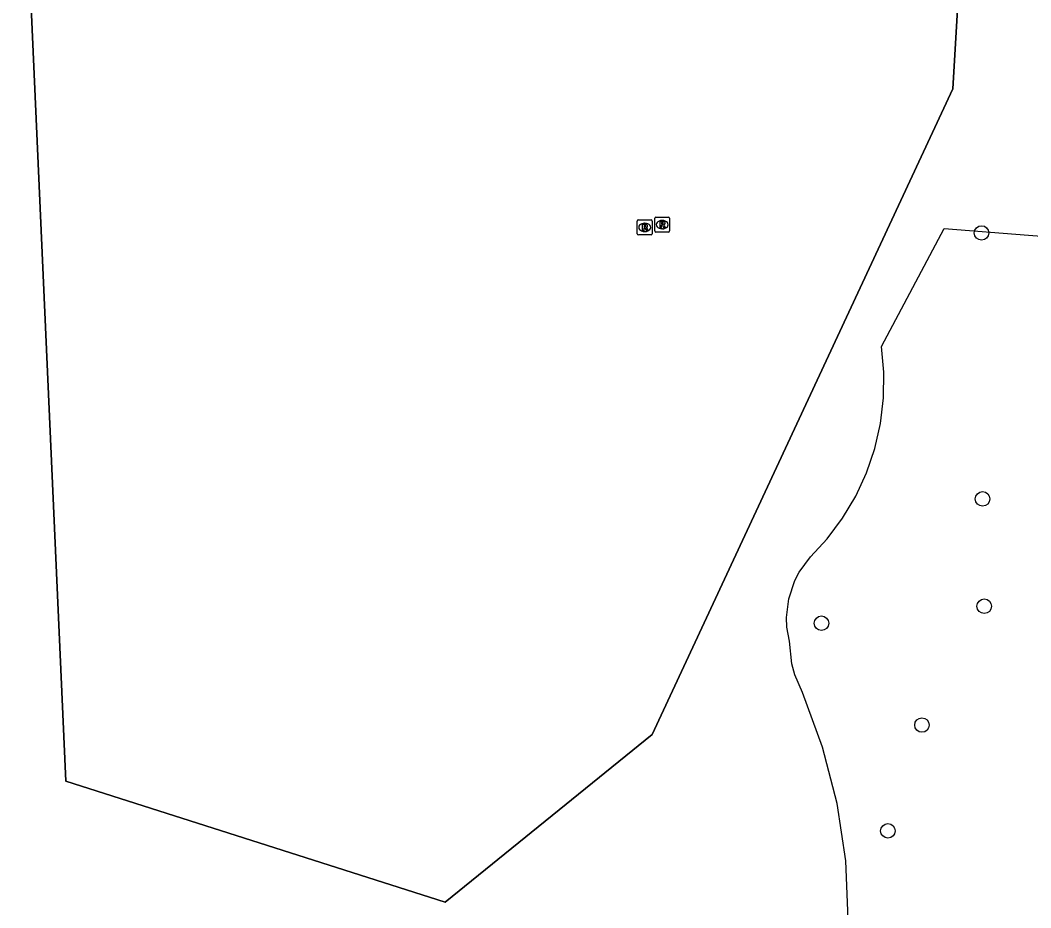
# Model space of a CAD drawing. Extents: x 159053 to 160041, y 380450 to 381422.
# Drawn here: x 159829.6 to 159897.6, y 380755.6 to 380815.3 of the extents above; entities that cross this region are included whole.
import ezdxf

# ---------------------------------------------------------------- set-up
doc = ezdxf.new("R2010")
doc.units = 0
for name, color, linetype in [('IMGEO_Boom', 7, 'Continuous'), ('IMGEO_Grasland_agrarisch', 7, 'Continuous'), ('IMGEO_Hek', 7, 'Continuous'), ('IMGEO_Loofbos', 7, 'Continuous'), ('IMGEO_Rioolput', 7, 'Continuous')]:
    doc.layers.add(name, color=color, linetype=linetype)

msp = doc.modelspace()

# ---------------------------------------------------------------- linework, layer by layer
at = {"layer": 'IMGEO_Boom'}
for centre in [(159894.301, 380800.963), (159894.372, 380783.075), (159894.482, 380775.851), (159883.533, 380774.709), (159890.293, 380767.859), (159888.004, 380760.741)]:
    msp.add_circle(centre, 0.489, dxfattribs=at)
at = {"layer": 'IMGEO_Grasland_agrarisch'}
msp.add_lwpolyline([(159829.859, 380827.463), (159829.872, 380827.176), (159832.679, 380764.075), (159858.217, 380755.95), (159872.152, 380767.23), (159892.367, 380810.654), (159893.872, 380836.247), (159886.331, 380835.892)], dxfattribs=at)
at = {"layer": 'IMGEO_Hek'}
for points in [[(159886.331, 380835.892), (159893.872, 380836.247), (159892.367, 380810.654), (159872.152, 380767.23), (159858.217, 380755.95)], [(159858.217, 380755.95), (159832.679, 380764.075), (159829.872, 380827.176), (159829.62, 380832.853), (159831.946, 380833.002), (159833.147, 380833.079), (159833.393, 380833.095), (159851.204, 380834.239), (159857.19, 380834.521)]]:
    msp.add_lwpolyline(points, dxfattribs=at)
at = {"layer": 'IMGEO_Loofbos'}
msp.add_lwpolyline([(159885.327, 380754.806), (159885.161, 380758.716), (159884.587, 380762.587), (159883.612, 380766.377), (159882.246, 380770.044), (159881.74, 380771.23), (159881.541, 380771.97), (159881.379, 380773.493), (159881.212, 380774.444), (159881.184, 380775.086), (159881.331, 380776.36), (159881.738, 380777.575), (159882.035, 380778.145), (159882.799, 380779.175), (159883.92, 380780.392), (159884.954, 380781.776), (159885.838, 380783.26), (159886.562, 380784.829), (159887.118, 380786.465), (159887.5, 380788.15), (159887.703, 380789.866), (159887.726, 380791.593), (159887.569, 380793.314), (159891.784, 380801.256), (159897.461, 380800.812), (159899.181, 380800.678)], dxfattribs=at)
at = {"layer": 'IMGEO_Rioolput'}
for p, q in [((159872.39, 380802.022), (159873.242, 380802.022)), ((159871.141, 380800.914), (159871.141, 380801.766)), ((159871.216, 380801.84), (159872.068, 380801.84)), ((159871.629, 380801.62), (159871.654, 380801.62)), ((159872.142, 380801.766), (159872.142, 380800.914)), ((159872.315, 380801.096), (159872.315, 380801.948)), ((159872.803, 380801.802), (159872.828, 380801.802)), ((159873.316, 380801.948), (159873.316, 380801.096)), ((159872.068, 380800.84), (159871.216, 380800.84)), ((159871.652, 380801.06), (159871.627, 380801.06)), ((159873.242, 380801.022), (159872.39, 380801.022)), ((159872.826, 380801.242), (159872.801, 380801.242))]:
    msp.add_line(p, q, dxfattribs=at)
for points in [[(159872.39, 380802.022), (159873.242, 380802.022)], [(159871.141, 380800.914), (159871.141, 380801.766)], [(159871.216, 380801.84), (159872.068, 380801.84)], [(159871.73, 380801.538), (159871.478, 380801.54), (159871.478, 380801.14)], [(159871.656, 380801.459), (159871.602, 380801.459), (159871.602, 380801.378)], [(159871.602, 380801.378), (159871.654, 380801.378)], [(159872.142, 380801.766), (159872.142, 380800.914)], [(159872.315, 380801.096), (159872.315, 380801.948)], [(159872.904, 380801.72), (159872.652, 380801.722), (159872.652, 380801.322)], [(159872.652, 380801.322), (159872.776, 380801.322), (159872.776, 380801.484), (159872.787, 380801.484)], [(159872.83, 380801.641), (159872.776, 380801.641), (159872.776, 380801.56)], [(159872.776, 380801.56), (159872.828, 380801.56)], [(159872.834, 380801.455), (159872.905, 380801.322), (159873.045, 380801.322), (159872.98, 380801.448)], [(159873.316, 380801.948), (159873.316, 380801.096)], [(159872.068, 380800.84), (159871.216, 380800.84)], [(159871.478, 380801.14), (159871.602, 380801.14), (159871.602, 380801.302), (159871.613, 380801.302)], [(159871.66, 380801.273), (159871.731, 380801.14), (159871.871, 380801.14), (159871.806, 380801.266)], [(159873.242, 380801.022), (159872.39, 380801.022)]]:
    msp.add_lwpolyline(points, dxfattribs=at)
for centre, radius, start, end in [((159872.392, 380801.946), 0.0765, 91.55205, 178.44795), ((159872.392, 380801.946), 0.0765, 91.55205, 178.44795), ((159873.24, 380801.946), 0.0765, 1.55205, 88.44795), ((159873.24, 380801.946), 0.0765, 1.55205, 88.44795), ((159871.218, 380801.764), 0.0765, 91.55205, 178.44795), ((159871.218, 380801.764), 0.0765, 91.55205, 178.44795), ((159871.638, 380801.567), 0.19, 274.7715, 282.96867), ((159871.662, 380801.363), 0.0964, 77.00612, 93.18647), ((159871.676, 380801.42), 0.0378, 276.66336, 79.67722), ((159871.729, 380801.428), 0.109, 350.36119, 89.41601), ((159871.727, 380801.428), 0.112, 277.58423, 350.98172), ((159872.066, 380801.764), 0.0765, 1.55205, 88.44795), ((159872.066, 380801.764), 0.0765, 1.55205, 88.44795), ((159872.786, 380801.431), 0.0533, 26.02933, 88.69889), ((159872.812, 380801.749), 0.19, 274.7715, 282.96867), ((159872.836, 380801.545), 0.0964, 77.00612, 93.18647), ((159872.85, 380801.602), 0.0378, 276.66336, 79.67722), ((159872.903, 380801.61), 0.109, 350.36119, 89.41601), ((159872.901, 380801.61), 0.112, 277.58423, 350.98172), ((159872.885, 380801.395), 0.108, 29.51342, 73.79051), ((159871.218, 380800.916), 0.0765, 181.55205, 268.44795), ((159871.218, 380800.916), 0.0765, 181.55205, 268.44795), ((159871.612, 380801.249), 0.0533, 26.02933, 88.69889), ((159871.711, 380801.213), 0.108, 29.51342, 73.79051), ((159872.066, 380800.916), 0.0765, 271.55205, 358.44795), ((159872.066, 380800.916), 0.0765, 271.55205, 358.44795), ((159872.392, 380801.098), 0.0765, 181.55205, 268.44795), ((159872.392, 380801.098), 0.0765, 181.55205, 268.44795), ((159873.24, 380801.098), 0.0765, 271.55205, 358.44795), ((159873.24, 380801.098), 0.0765, 271.55205, 358.44795)]:
    msp.add_arc(centre, radius, start, end, dxfattribs=at)
for centre, major_axis, ratio, start_param, end_param in [((159871.628, 380801.34), (-0.387, 0.002), 0.722429, 4.712389, 7.853982), ((159871.653, 380801.34), (-0.39, 0.002), 0.717154, 1.570796, 4.712389), ((159872.802, 380801.522), (-0.387, 0.002), 0.722429, 4.712389, 7.853982), ((159872.827, 380801.522), (-0.39, 0.002), 0.717154, 1.570796, 4.712389)]:
    msp.add_ellipse(centre, major_axis=major_axis, ratio=ratio, start_param=start_param, end_param=end_param, dxfattribs=at)

doc.saveas('drawing.dxf')
